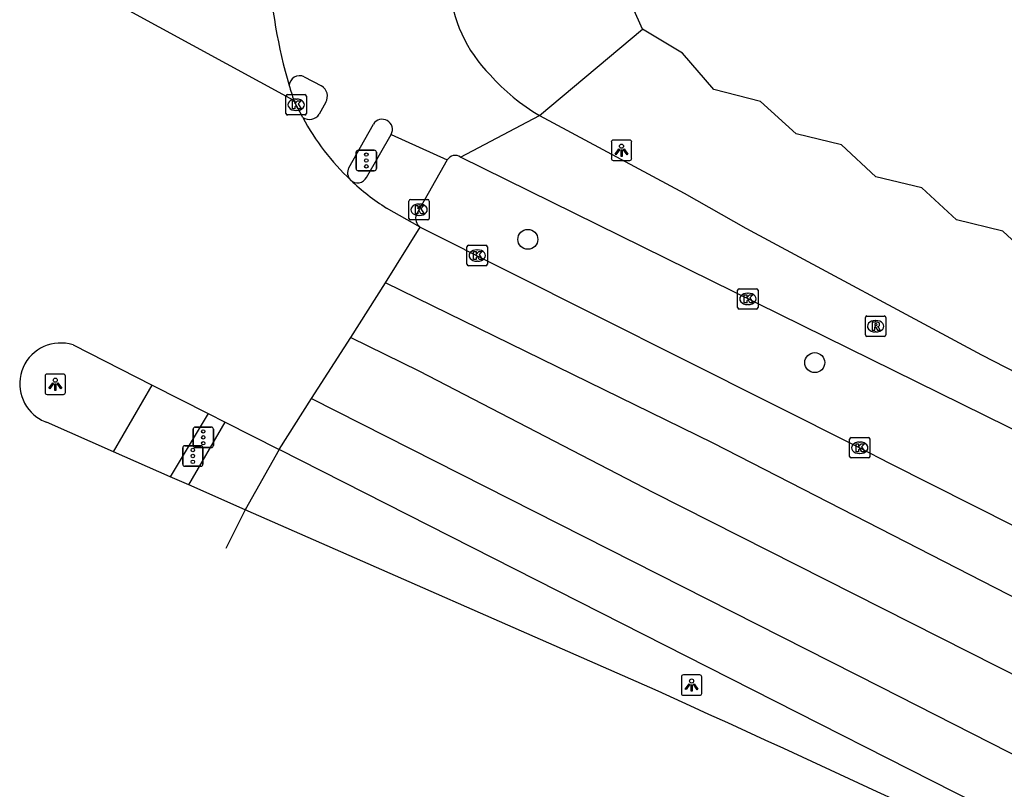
# Model space of a CAD drawing. Extents: x 160356 to 161355, y 381727 to 382845.
# Drawn here: x 160355.66 to 160403.89, y 382025.34 to 382063.07 of the extents above; entities that cross this region are included whole.
import ezdxf

# ---------------------------------------------------------------- set-up
doc = ezdxf.new("R2010")
doc.units = 0
for name, color, linetype in [('IMGEO_Boom', 7, 'Continuous'), ('IMGEO_Fietspad_open', 7, 'Continuous'), ('IMGEO_Kolk', 7, 'Continuous'), ('IMGEO_Lichtpunt', 7, 'Continuous'), ('IMGEO_Pand', 7, 'Continuous'), ('IMGEO_Rijbaan_lokaal_gesloten', 7, 'Continuous'), ('IMGEO_Rijbaan_regionaal_gesloten', 7, 'Continuous'), ('IMGEO_Rioolput', 7, 'Continuous'), ('IMGEO_Verkeersregelinstallatiepaal', 7, 'Continuous'), ('IMGEO_Voetpad_open', 7, 'Continuous')]:
    doc.layers.add(name, color=color, linetype=linetype)

msp = doc.modelspace()

# ---------------------------------------------------------------- linework, layer by layer
at = {"layer": 'IMGEO_Boom'}
for centre in [(160380.548, 382052.301), (160394.604, 382046.257)]:
    msp.add_circle(centre, 0.489, dxfattribs=at)
at = {"layer": 'IMGEO_Fietspad_open'}
for points in [[(160369.589, 382060.27), (160370.445, 382059.825)], [(160370.654, 382059.023), (160370.334, 382058.432)], [(160377.258, 382056.338), (160381.127, 382058.365)], [(160381.127, 382058.365), (160388.2, 382054.558), (160391.226, 382052.85), (160402.766, 382046.632), (160409.853, 382042.997), (160432.924, 382031.655), (160433.315, 382031.679)], [(160371.785, 382055.814), (160372.985, 382057.946)], [(160373.855, 382057.447), (160376.602, 382056.192)], [(160426.836, 382031.947), (160423.545, 382033.542), (160409.785, 382040.293), (160405.19, 382042.547), (160377.258, 382056.338)], [(160360.257, 382041.884), (160362.142, 382045.158)], [(160364.882, 382043.766), (160363.029, 382040.666)]]:
    msp.add_lwpolyline(points, dxfattribs=at)
for centre, radius, start, end in [((160383.582, 382065.225), 6.891, 184.0574, 224.8937), ((160369.364, 382059.816), 0.507, 63.6669, 177.031), ((160386.427, 382067.283), 10.374, 221.8547, 239.2766), ((160370.129, 382059.314), 0.601, 330.995, 58.2176), ((160369.841, 382058.797), 0.613, 238.8623, 323.4854), ((160373.414, 382057.687), 0.502, 331.431, 148.895), ((160376.999, 382055.954), 0.463, 56.0475, 149.0471), ((160372.211, 382055.564), 0.494, 149.648, 226.2949)]:
    msp.add_arc(centre, radius, start, end, dxfattribs=at)
at = {"layer": 'IMGEO_Kolk'}
for p, q in [((160368.699, 382058.472), (160368.699, 382059.324)), ((160368.774, 382059.398), (160369.626, 382059.398)), ((160369.7, 382059.324), (160369.7, 382058.472)), ((160369.187, 382059.178), (160369.212, 382059.178)), ((160369.626, 382058.398), (160368.774, 382058.398)), ((160369.21, 382058.618), (160369.185, 382058.618)), ((160374.722, 382053.328), (160374.722, 382054.18)), ((160374.797, 382054.254), (160375.649, 382054.254)), ((160375.21, 382054.034), (160375.235, 382054.034)), ((160375.723, 382054.18), (160375.723, 382053.328)), ((160375.649, 382053.254), (160374.797, 382053.254)), ((160375.233, 382053.474), (160375.208, 382053.474)), ((160377.568, 382051.082), (160377.568, 382051.934)), ((160377.643, 382052.008), (160378.495, 382052.008)), ((160378.056, 382051.788), (160378.081, 382051.788)), ((160378.569, 382051.934), (160378.569, 382051.082)), ((160378.079, 382051.228), (160378.054, 382051.228)), ((160378.495, 382051.008), (160377.643, 382051.008)), ((160390.827, 382048.956), (160390.827, 382049.808)), ((160390.902, 382049.882), (160391.754, 382049.882)), ((160391.315, 382049.662), (160391.34, 382049.662)), ((160391.828, 382049.808), (160391.828, 382048.956)), ((160391.754, 382048.882), (160390.902, 382048.882)), ((160391.338, 382049.102), (160391.313, 382049.102)), ((160396.309, 382041.656), (160396.309, 382042.508)), ((160396.384, 382042.582), (160397.236, 382042.582)), ((160397.31, 382042.508), (160397.31, 382041.656)), ((160396.797, 382042.362), (160396.822, 382042.362)), ((160397.236, 382041.582), (160396.384, 382041.582)), ((160396.82, 382041.802), (160396.795, 382041.802))]:
    msp.add_line(p, q, dxfattribs=at)
for points in [[(160368.699, 382058.472), (160368.699, 382059.324)], [(160368.774, 382059.398), (160369.626, 382059.398)], [(160369.7, 382059.324), (160369.7, 382058.472)], [(160369.02, 382059.098), (160369.143, 382059.098), (160369.143, 382058.947), (160369.273, 382059.098), (160369.437, 382059.098), (160369.291, 382058.947), (160369.444, 382058.698), (160369.292, 382058.698), (160369.207, 382058.862), (160369.143, 382058.795), (160369.143, 382058.698), (160369.02, 382058.698), (160369.02, 382059.098)], [(160369.626, 382058.398), (160368.774, 382058.398)], [(160374.722, 382053.328), (160374.722, 382054.18)], [(160374.797, 382054.254), (160375.649, 382054.254)], [(160375.723, 382054.18), (160375.723, 382053.328)], [(160375.043, 382053.954), (160375.166, 382053.954), (160375.166, 382053.803), (160375.296, 382053.954), (160375.46, 382053.954), (160375.314, 382053.803), (160375.467, 382053.554), (160375.315, 382053.554), (160375.23, 382053.718), (160375.166, 382053.651), (160375.166, 382053.554), (160375.043, 382053.554), (160375.043, 382053.954)], [(160375.649, 382053.254), (160374.797, 382053.254)], [(160377.568, 382051.082), (160377.568, 382051.934)], [(160377.643, 382052.008), (160378.495, 382052.008)], [(160377.889, 382051.708), (160378.012, 382051.708), (160378.012, 382051.557), (160378.142, 382051.708), (160378.306, 382051.708), (160378.16, 382051.557), (160378.313, 382051.308), (160378.161, 382051.308), (160378.076, 382051.472), (160378.012, 382051.405), (160378.012, 382051.308), (160377.889, 382051.308), (160377.889, 382051.708)], [(160378.569, 382051.934), (160378.569, 382051.082)], [(160378.495, 382051.008), (160377.643, 382051.008)], [(160390.827, 382048.956), (160390.827, 382049.808)], [(160390.902, 382049.882), (160391.754, 382049.882)], [(160391.828, 382049.808), (160391.828, 382048.956)], [(160391.148, 382049.582), (160391.271, 382049.582), (160391.271, 382049.431), (160391.401, 382049.582), (160391.565, 382049.582), (160391.419, 382049.431), (160391.572, 382049.182), (160391.42, 382049.182), (160391.335, 382049.346), (160391.271, 382049.279), (160391.271, 382049.182), (160391.148, 382049.182), (160391.148, 382049.582)], [(160391.754, 382048.882), (160390.902, 382048.882)], [(160396.309, 382041.656), (160396.309, 382042.508)], [(160396.384, 382042.582), (160397.236, 382042.582)], [(160397.31, 382042.508), (160397.31, 382041.656)], [(160396.63, 382042.282), (160396.753, 382042.282), (160396.753, 382042.131), (160396.883, 382042.282), (160397.047, 382042.282), (160396.901, 382042.131), (160397.054, 382041.882), (160396.902, 382041.882), (160396.817, 382042.046), (160396.753, 382041.979), (160396.753, 382041.882), (160396.63, 382041.882), (160396.63, 382042.282)], [(160397.236, 382041.582), (160396.384, 382041.582)]]:
    msp.add_lwpolyline(points, dxfattribs=at)
for centre, start, end in [((160368.776, 382059.322), 91.552, 178.448), ((160368.776, 382059.322), 91.552, 178.448), ((160369.624, 382059.322), 1.552, 88.448), ((160369.624, 382059.322), 1.552, 88.448), ((160368.776, 382058.474), 181.552, 268.448), ((160368.776, 382058.474), 181.552, 268.448), ((160369.624, 382058.474), 271.552, 358.448), ((160369.624, 382058.474), 271.552, 358.448), ((160374.799, 382054.178), 91.552, 178.448), ((160374.799, 382054.178), 91.552, 178.448), ((160375.647, 382054.178), 1.552, 88.448), ((160375.647, 382054.178), 1.552, 88.448), ((160374.799, 382053.33), 181.552, 268.448), ((160374.799, 382053.33), 181.552, 268.448), ((160375.647, 382053.33), 271.552, 358.448), ((160375.647, 382053.33), 271.552, 358.448), ((160377.645, 382051.932), 91.552, 178.448), ((160377.645, 382051.932), 91.552, 178.448), ((160378.493, 382051.932), 1.552, 88.448), ((160378.493, 382051.932), 1.552, 88.448), ((160377.645, 382051.084), 181.552, 268.448), ((160377.645, 382051.084), 181.552, 268.448), ((160378.493, 382051.084), 271.552, 358.448), ((160378.493, 382051.084), 271.552, 358.448), ((160390.904, 382049.806), 91.552, 178.448), ((160390.904, 382049.806), 91.552, 178.448), ((160391.752, 382049.806), 1.552, 88.448), ((160391.752, 382049.806), 1.552, 88.448), ((160390.904, 382048.958), 181.552, 268.448), ((160390.904, 382048.958), 181.552, 268.448), ((160391.752, 382048.958), 271.552, 358.448), ((160391.752, 382048.958), 271.552, 358.448), ((160396.386, 382042.506), 91.552, 178.448), ((160396.386, 382042.506), 91.552, 178.448), ((160397.234, 382042.506), 1.552, 88.448), ((160397.234, 382042.506), 1.552, 88.448), ((160396.386, 382041.658), 181.552, 268.448), ((160396.386, 382041.658), 181.552, 268.448), ((160397.234, 382041.658), 271.552, 358.448), ((160397.234, 382041.658), 271.552, 358.448)]:
    msp.add_arc(centre, 0.0765, start, end, dxfattribs=at)
for centre, major_axis, ratio, start_param, end_param in [((160369.186, 382058.898), (-0.387, 0.002), 0.722429, 4.712389, 7.853982), ((160369.211, 382058.898), (-0.39, 0.002), 0.717154, 1.570796, 4.712389), ((160375.209, 382053.754), (-0.387, 0.002), 0.722429, 4.712389, 7.853982), ((160375.234, 382053.754), (-0.39, 0.002), 0.717154, 1.570796, 4.712389), ((160378.055, 382051.508), (-0.387, 0.002), 0.722429, 4.712389, 7.853982), ((160378.08, 382051.508), (-0.39, 0.002), 0.717154, 1.570796, 4.712389), ((160391.314, 382049.382), (-0.387, 0.002), 0.722429, 4.712389, 7.853982), ((160391.339, 382049.382), (-0.39, 0.002), 0.717154, 1.570796, 4.712389), ((160396.796, 382042.082), (-0.387, 0.002), 0.722429, 4.712389, 7.853982), ((160396.821, 382042.082), (-0.39, 0.002), 0.717154, 1.570796, 4.712389)]:
    msp.add_ellipse(centre, major_axis=major_axis, ratio=ratio, start_param=start_param, end_param=end_param, dxfattribs=at)
at = {"layer": 'IMGEO_Lichtpunt'}
for p, q in [((160384.639, 382057.071), (160384.639, 382056.264)), ((160384.639, 382057.071), (160384.639, 382056.264)), ((160385.541, 382057.166), (160384.733, 382057.166)), ((160385.541, 382057.166), (160384.733, 382057.166)), ((160385.635, 382056.264), (160385.635, 382057.071)), ((160385.635, 382056.264), (160385.635, 382057.071)), ((160384.733, 382056.17), (160385.541, 382056.17)), ((160384.733, 382056.17), (160385.541, 382056.17)), ((160356.902, 382045.6), (160356.902, 382044.793)), ((160356.902, 382045.6), (160356.902, 382044.793)), ((160357.804, 382045.695), (160356.996, 382045.695)), ((160357.804, 382045.695), (160356.996, 382045.695)), ((160357.898, 382044.793), (160357.898, 382045.6)), ((160357.898, 382044.793), (160357.898, 382045.6)), ((160356.996, 382044.699), (160357.804, 382044.699)), ((160356.996, 382044.699), (160357.804, 382044.699)), ((160388.073, 382030.85), (160388.073, 382030.043)), ((160388.073, 382030.85), (160388.073, 382030.043)), ((160388.975, 382030.945), (160388.167, 382030.945)), ((160388.975, 382030.945), (160388.167, 382030.945)), ((160389.069, 382030.043), (160389.069, 382030.85)), ((160389.069, 382030.043), (160389.069, 382030.85)), ((160388.167, 382029.949), (160388.975, 382029.949)), ((160388.167, 382029.949), (160388.975, 382029.949))]:
    msp.add_line(p, q, dxfattribs=at)
for points in [[(160385.013, 382056.735), (160385.052, 382056.707), (160384.864, 382056.445), (160384.826, 382056.472), (160385.013, 382056.735)], [(160385.115, 382056.687), (160385.162, 382056.687), (160385.162, 382056.365), (160385.115, 382056.365), (160385.115, 382056.687)], [(160385.225, 382056.707), (160385.263, 382056.734), (160385.45, 382056.472), (160385.411, 382056.444), (160385.225, 382056.707)], [(160357.276, 382045.264), (160357.315, 382045.236), (160357.127, 382044.974), (160357.089, 382045.001), (160357.276, 382045.264)], [(160357.378, 382045.216), (160357.425, 382045.216), (160357.425, 382044.894), (160357.378, 382044.894), (160357.378, 382045.216)], [(160357.488, 382045.236), (160357.526, 382045.263), (160357.713, 382045.001), (160357.674, 382044.973), (160357.488, 382045.236)], [(160388.447, 382030.514), (160388.486, 382030.486), (160388.298, 382030.224), (160388.26, 382030.251), (160388.447, 382030.514)], [(160388.549, 382030.466), (160388.596, 382030.466), (160388.596, 382030.144), (160388.549, 382030.144), (160388.549, 382030.466)], [(160388.659, 382030.486), (160388.697, 382030.513), (160388.884, 382030.251), (160388.845, 382030.223), (160388.659, 382030.486)]]:
    msp.add_lwpolyline(points, dxfattribs=at)
for centre in [(160385.138, 382056.869), (160357.401, 382045.398), (160388.572, 382030.648)]:
    msp.add_circle(centre, 0.0994, dxfattribs=at)
for centre, start, end in [((160384.733, 382057.071), 90, 180), ((160384.733, 382057.071), 90, 180), ((160385.541, 382057.071), 0, 90), ((160385.541, 382057.071), 0, 90), ((160384.733, 382056.264), 180, 270), ((160384.733, 382056.264), 180, 270), ((160385.541, 382056.264), 270, 0), ((160385.541, 382056.264), 270, 360), ((160356.996, 382045.6), 90, 180), ((160356.996, 382045.6), 90, 180), ((160357.804, 382045.6), 0, 90), ((160357.804, 382045.6), 0, 90), ((160356.996, 382044.793), 180, 270), ((160356.996, 382044.793), 180, 270), ((160357.804, 382044.793), 270, 0), ((160357.804, 382044.793), 270, 360), ((160388.167, 382030.85), 90, 180), ((160388.167, 382030.85), 90, 180), ((160388.975, 382030.85), 0, 90), ((160388.975, 382030.85), 0, 90), ((160388.167, 382030.043), 180, 270), ((160388.167, 382030.043), 180, 270), ((160388.975, 382030.043), 270, 0), ((160388.975, 382030.043), 270, 360)]:
    msp.add_arc(centre, 0.0946, start, end, dxfattribs=at)
at = {"layer": 'IMGEO_Pand'}
for points in [[(160386.161, 382062.607), (160385.211, 382064.753), (160383.638, 382066.55), (160383.352, 382068.809), (160382.372, 382070.877), (160382.897, 382073.161), (160382.568, 382075.516), (160383.693, 382077.527), (160384.068, 382079.878), (160385.674, 382081.443), (160387.034, 382083.29), (160385.405, 382084.474), (160394.41, 382096.662)], [(160424.117, 382042.552), (160417.18, 382047.7), (160416.018, 382046.158), (160413.605, 382046.929), (160411.741, 382048.438), (160409.509, 382048.994), (160407.8, 382050.581), (160405.533, 382051.117), (160403.822, 382052.696), (160401.545, 382053.261), (160399.851, 382054.827), (160397.599, 382055.365), (160395.909, 382056.935), (160393.695, 382057.473), (160391.945, 382059.056), (160389.663, 382059.648), (160388.118, 382061.424), (160386.161, 382062.607)]]:
    msp.add_lwpolyline(points, dxfattribs=at)
at = {"layer": 'IMGEO_Rijbaan_lokaal_gesloten'}
for centre, radius, start, end in [((160393.671, 382067.104), 25.853, 183.2619, 196.3135), ((160396.381, 382067.937), 28.688, 196.3905, 197.9143)]:
    msp.add_arc(centre, radius, start, end, dxfattribs=at)
at = {"layer": 'IMGEO_Rijbaan_regionaal_gesloten'}
for points in [[(160369.083, 382059.113), (160360.836, 382063.609)], [(160369.524, 382058.272), (160369.083, 382059.113)], [(160375.279, 382052.9), (160373.627, 382053.831)], [(160373.577, 382050.173), (160375.279, 382052.9)], [(160375.279, 382052.9), (160396.805, 382042.083), (160398.262, 382041.329), (160404.394, 382038.24), (160412.782, 382034.014)], [(160371.881, 382047.489), (160373.577, 382050.173)], [(160470.966, 382000.2), (160470.66, 382000.348), (160450.169, 382010.348), (160440.51, 382015.937), (160430.85, 382021.147), (160416.645, 382028.442), (160389.625, 382042.303), (160373.577, 382050.173)], [(160369.958, 382044.494), (160371.881, 382047.489)], [(160371.881, 382047.489), (160375.217, 382045.862), (160386.708, 382039.893), (160421.758, 382022.143), (160437.621, 382013.617), (160463.286, 382000.069), (160480.616, 381991.543), (160502.506, 381980.754), (160574.526, 381945.414), (160603.508, 381931.151), (160621.946, 381922.116), (160644.778, 381911.361)], [(160358.27, 382047.125), (160362.142, 382045.158)], [(160362.142, 382045.158), (160364.882, 382043.766)], [(160368.374, 382041.992), (160369.958, 382044.494)], [(160369.958, 382044.494), (160397.817, 382030.359), (160430.121, 382013.902)], [(160364.882, 382043.766), (160365.726, 382043.338)], [(160360.257, 382041.884), (160356.962, 382043.337)], [(160365.726, 382043.338), (160368.374, 382041.992)], [(160403.654, 382024.077), (160389.374, 382031.324), (160368.374, 382041.992)], [(160363.029, 382040.666), (160360.257, 382041.884)], [(160363.941, 382040.265), (160363.029, 382040.666)], [(160366.707, 382039.047), (160363.941, 382040.265)], [(160366.707, 382039.047), (160365.751, 382037.141)], [(160388.502, 382029.431), (160386.929, 382030.144), (160366.707, 382039.047)]]:
    msp.add_lwpolyline(points, dxfattribs=at)
for centre, radius, start, end in [((160380.154, 382063.978), 12.064, 208.2261, 226.636), ((160380.157, 382063.979), 12.067, 226.6279, 237.2393), ((160357.661, 382045.215), 2.004, 72.3163, 239.969), ((160357.647, 382045.189), 1.974, 239.9273, 249.6886), ((159845.315, 380834.09), 1312.97, 62.74499, 65.561991)]:
    msp.add_arc(centre, radius, start, end, dxfattribs=at)
at = {"layer": 'IMGEO_Rioolput'}
for p, q in [((160397.083, 382047.617), (160397.083, 382048.469)), ((160397.158, 382048.543), (160398.01, 382048.543)), ((160397.571, 382048.323), (160397.596, 382048.323)), ((160398.084, 382048.469), (160398.084, 382047.617)), ((160397.594, 382047.763), (160397.569, 382047.763)), ((160398.01, 382047.543), (160397.158, 382047.543))]:
    msp.add_line(p, q, dxfattribs=at)
for points in [[(160397.083, 382047.617), (160397.083, 382048.469)], [(160397.158, 382048.543), (160398.01, 382048.543)], [(160397.672, 382048.241), (160397.42, 382048.243), (160397.42, 382047.843)], [(160398.084, 382048.469), (160398.084, 382047.617)], [(160397.42, 382047.843), (160397.544, 382047.843), (160397.544, 382048.005), (160397.555, 382048.005)], [(160397.598, 382048.162), (160397.544, 382048.162), (160397.544, 382048.081)], [(160397.544, 382048.081), (160397.596, 382048.081)], [(160397.602, 382047.976), (160397.673, 382047.843), (160397.813, 382047.843), (160397.748, 382047.969)], [(160398.01, 382047.543), (160397.158, 382047.543)]]:
    msp.add_lwpolyline(points, dxfattribs=at)
for centre, radius, start, end in [((160397.16, 382048.467), 0.0765, 91.552, 178.448), ((160397.16, 382048.467), 0.0765, 91.552, 178.448), ((160397.671, 382048.131), 0.109, 350.3612, 89.416), ((160398.008, 382048.467), 0.0765, 1.552, 88.448), ((160398.008, 382048.467), 0.0765, 1.552, 88.448), ((160397.554, 382047.952), 0.0533, 26.0293, 88.6989), ((160397.58, 382048.27), 0.19, 274.7715, 282.9687), ((160397.604, 382048.066), 0.0964, 77.0061, 93.1865), ((160397.618, 382048.123), 0.0378, 276.6634, 79.6772), ((160397.669, 382048.131), 0.112, 277.5842, 350.9817), ((160397.653, 382047.916), 0.108, 29.5134, 73.7905), ((160397.16, 382047.619), 0.0765, 181.552, 268.448), ((160397.16, 382047.619), 0.0765, 181.552, 268.448), ((160398.008, 382047.619), 0.0765, 271.552, 358.448), ((160398.008, 382047.619), 0.0765, 271.552, 358.448)]:
    msp.add_arc(centre, radius, start, end, dxfattribs=at)
for centre, major_axis, ratio, start_param, end_param in [((160397.57, 382048.043), (-0.387, 0.002), 0.722429, 4.712389, 7.853982), ((160397.595, 382048.043), (-0.39, 0.002), 0.717154, 1.570796, 4.712389)]:
    msp.add_ellipse(centre, major_axis=major_axis, ratio=ratio, start_param=start_param, end_param=end_param, dxfattribs=at)
at = {"layer": 'IMGEO_Verkeersregelinstallatiepaal'}
for p, q in [((160372.139, 382055.768), (160372.139, 382056.568)), ((160372.139, 382056.568), (160372.139, 382055.768)), ((160372.239, 382056.668), (160373.029, 382056.668)), ((160373.029, 382056.668), (160372.239, 382056.668)), ((160373.129, 382056.568), (160373.129, 382055.768)), ((160373.129, 382055.768), (160373.129, 382056.568)), ((160373.029, 382055.668), (160372.239, 382055.668)), ((160372.239, 382055.668), (160373.029, 382055.668)), ((160364.153, 382042.194), (160364.153, 382042.994)), ((160364.153, 382042.994), (160364.153, 382042.194)), ((160364.253, 382043.094), (160365.043, 382043.094)), ((160365.043, 382043.094), (160364.253, 382043.094)), ((160365.143, 382042.994), (160365.143, 382042.194)), ((160365.143, 382042.194), (160365.143, 382042.994)), ((160363.643, 382041.281), (160363.643, 382042.081)), ((160363.643, 382042.081), (160363.643, 382041.281)), ((160363.743, 382042.181), (160364.533, 382042.181)), ((160364.533, 382042.181), (160363.743, 382042.181)), ((160365.043, 382042.094), (160364.253, 382042.094)), ((160364.253, 382042.094), (160365.043, 382042.094)), ((160364.633, 382042.081), (160364.633, 382041.281)), ((160364.633, 382041.281), (160364.633, 382042.081)), ((160364.533, 382041.181), (160363.743, 382041.181)), ((160363.743, 382041.181), (160364.533, 382041.181))]:
    msp.add_line(p, q, dxfattribs=at)
for centre in [(160372.634, 382056.458), (160372.634, 382056.168), (160372.634, 382055.878), (160364.648, 382042.884), (160364.648, 382042.594), (160364.138, 382041.971), (160364.648, 382042.304), (160364.138, 382041.681), (160364.138, 382041.391)]:
    msp.add_circle(centre, 0.085, dxfattribs=at)
for centre, start, end in [((160372.239, 382056.568), 90, 180), ((160372.239, 382056.568), 90, 180), ((160373.029, 382056.568), 0, 90), ((160373.029, 382056.568), 360, 90), ((160372.239, 382055.768), 180, 270), ((160372.239, 382055.768), 180, 270), ((160373.029, 382055.768), 270, 0), ((160373.029, 382055.768), 270, 0), ((160364.253, 382042.994), 90, 180), ((160364.253, 382042.994), 90, 180), ((160365.043, 382042.994), 0, 90), ((160365.043, 382042.994), 360, 90), ((160363.743, 382042.081), 90, 180), ((160363.743, 382042.081), 90, 180), ((160364.253, 382042.194), 180, 270), ((160364.253, 382042.194), 180, 270), ((160364.533, 382042.081), 0, 90), ((160364.533, 382042.081), 360, 90), ((160365.043, 382042.194), 270, 0), ((160365.043, 382042.194), 270, 0), ((160363.743, 382041.281), 180, 270), ((160363.743, 382041.281), 180, 270), ((160364.533, 382041.281), 270, 0), ((160364.533, 382041.281), 270, 0)]:
    msp.add_arc(centre, 0.1, start, end, dxfattribs=at)
at = {"layer": 'IMGEO_Voetpad_open'}
for points in [[(160381.127, 382058.365), (160386.161, 382062.607)], [(160372.646, 382055.34), (160373.855, 382057.447)], [(160376.602, 382056.192), (160375.095, 382053.528)], [(160363.941, 382040.265), (160365.726, 382043.338)], [(160368.374, 382041.992), (160366.707, 382039.047)]]:
    msp.add_lwpolyline(points, dxfattribs=at)
for centre, radius, start, end in [((160372.208, 382055.566), 0.493, 226.7201, 332.731), ((160375.567, 382053.325), 0.514, 156.7549, 235.9056)]:
    msp.add_arc(centre, radius, start, end, dxfattribs=at)

doc.saveas('drawing.dxf')
